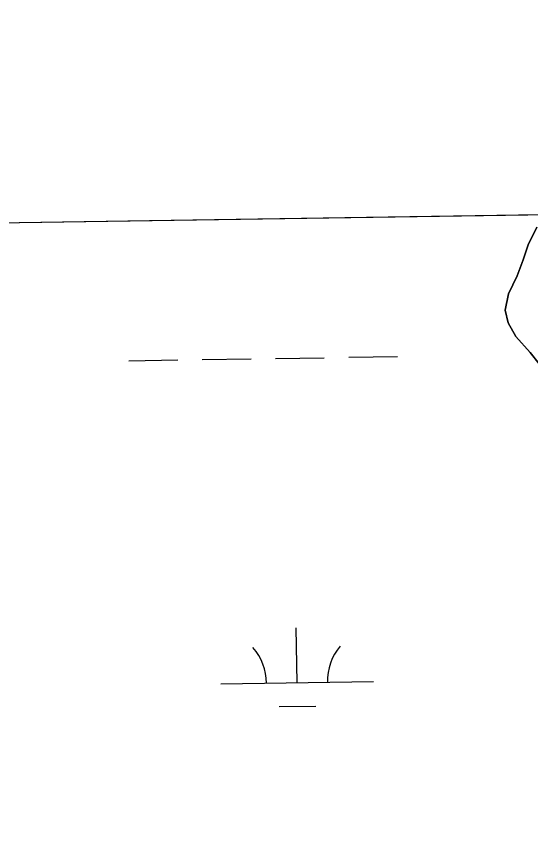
# Model space of a CAD drawing. Extents: x 3823584 to 3861785, y 301729 to 327625.
# Drawn here: x 3850648 to 3850984, y 325280 to 325827 of the extents above; entities that cross this region are included whole.
import ezdxf

# ---------------------------------------------------------------- set-up
doc = ezdxf.new("R2010")
doc.units = 0
for name, color, linetype in [('V-GRID-FRAM', 7, 'Continuous'), ('V-TOPO-SHOR', 7, 'Continuous'), ('V-WETL-SWMP', 7, 'Continuous')]:
    doc.layers.add(name, color=color, linetype=linetype)

msp = doc.modelspace()

# ---------------------------------------------------------------- linework, layer by layer
at = {"layer": 'V-GRID-FRAM'}
msp.add_lwpolyline([(3827552.18, 325335.99), (3859397.29, 325827), (3859685.54, 307646.85), (3827824.57, 307155.59), (3827552.18, 325335.99)], dxfattribs=at)
at = {"layer": 'V-TOPO-SHOR'}
msp.add_lwpolyline([(3850990.06, 325599.59), (3850984.21, 325607.14), (3850974.85, 325617.47), (3850969.82, 325626.59), (3850967.92, 325634.88), (3850970, 325645.5), (3850975.63, 325657.27), (3850979.67, 325667.87), (3850982.91, 325677.7), (3850988.54, 325689.07)], dxfattribs=at)
at = {"layer": 'V-WETL-SWMP'}
for p, q in [((3850486.19, 325689.61), (3850990.7, 325697.38)), ((3850988.54, 325689.07), (3850982.91, 325677.7)), ((3850982.91, 325677.7), (3850979.67, 325667.87)), ((3850979.67, 325667.87), (3850975.63, 325657.27)), ((3850975.63, 325657.27), (3850970, 325645.5)), ((3850970, 325645.5), (3850967.93, 325634.88)), ((3850967.93, 325634.88), (3850969.82, 325626.59)), ((3850969.82, 325626.59), (3850974.85, 325617.47)), ((3850974.85, 325617.47), (3850984.21, 325607.14)), ((3850984.21, 325607.14), (3850990.05, 325599.59)), ((3850721.39, 325601.72), (3850753.39, 325602.21)), ((3850769.39, 325602.46), (3850801.39, 325602.95)), ((3850817.38, 325603.2), (3850849.38, 325603.69)), ((3850865.38, 325603.94), (3850897.37, 325604.43)), ((3850831.5, 325390.78), (3850830.95, 325426.78)), ((3850781.51, 325390.01), (3850881.5, 325391.56)), ((3850819.74, 325375.17), (3850843.74, 325375.54))]:
    msp.add_line(p, q, dxfattribs=at)
for centre, start, end in [((3850776.26, 325390.41), 0.1115, 41.6552), ((3850886.73, 325392.11), 140.1115, 181.6552)]:
    msp.add_arc(centre, 35.25, start, end, dxfattribs=at)

doc.saveas('drawing.dxf')
